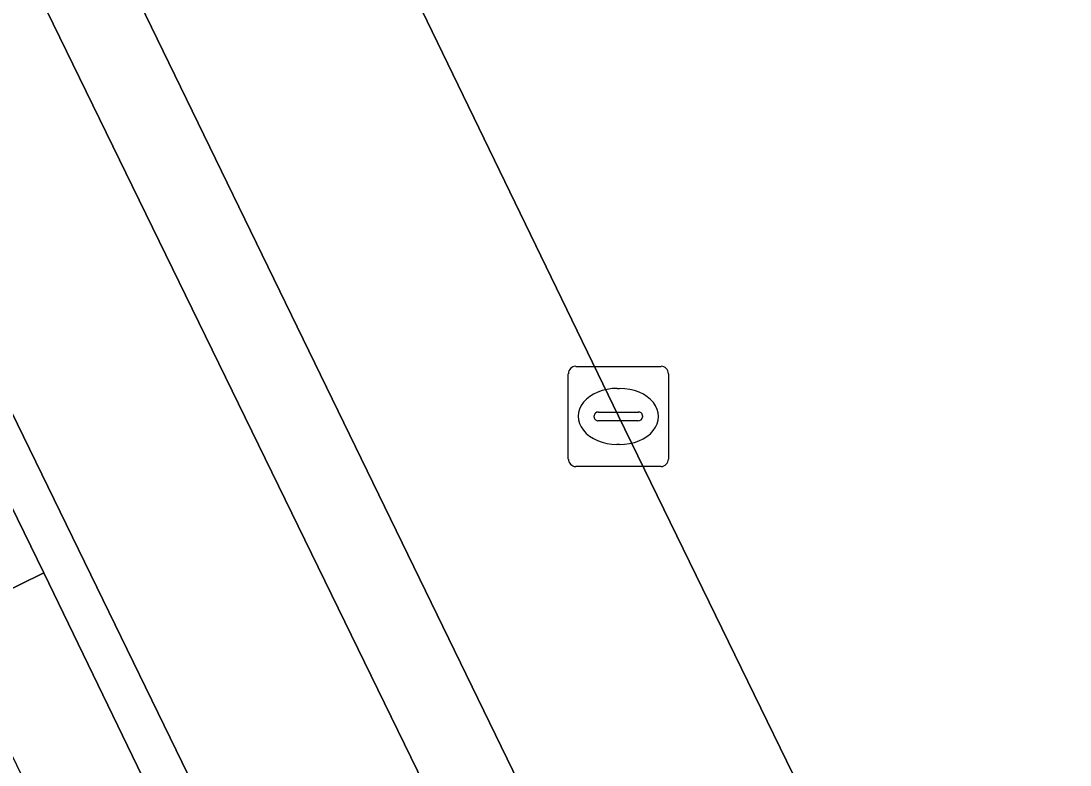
# Model space of a CAD drawing. Extents: x 160455 to 162082, y 388339 to 389736.
# Drawn here: x 160955.69 to 160966.17, y 388874.16 to 388881.59 of the extents above; entities that cross this region are included whole.
import ezdxf

# ---------------------------------------------------------------- set-up
doc = ezdxf.new("R2010")
doc.units = 0
for name, color, linetype in [('IMGEO_Fietspad_gesloten', 7, 'Continuous'), ('IMGEO_Kolk', 7, 'Continuous'), ('IMGEO_Parkeervlak_open', 7, 'Continuous'), ('IMGEO_Rijbaan_lokaal_gesloten', 7, 'Continuous'), ('IMGEO_Verkeerseiland_open', 7, 'Continuous'), ('IMGEO_Voetpad_open', 7, 'Continuous')]:
    doc.layers.add(name, color=color, linetype=linetype)

msp = doc.modelspace()

# ---------------------------------------------------------------- linework, layer by layer
at = {"layer": 'IMGEO_Fietspad_gesloten'}
msp.add_lwpolyline([(160955.877, 388881.838), (160955.343, 388882.949), (160953.268, 388887.192), (160951.4, 388886.278), (160953.466, 388882.047), (160954.001, 388880.949), (160965.786, 388856.765), (160967.666, 388857.68)], close=True, dxfattribs=at)
at = {"layer": 'IMGEO_Kolk'}
for p, q in [((160961.159, 388877.216), (160961.159, 388878.068)), ((160961.234, 388878.142), (160962.086, 388878.142)), ((160962.16, 388878.068), (160962.16, 388877.216)), ((160961.647, 388877.922), (160961.672, 388877.922)), ((160961.418, 388877.636), (160961.418, 388877.648)), ((160961.461, 388877.685), (160961.859, 388877.685)), ((160961.902, 388877.648), (160961.902, 388877.636)), ((160961.856, 388877.599), (160961.458, 388877.599)), ((160961.67, 388877.362), (160961.645, 388877.362)), ((160962.086, 388877.142), (160961.234, 388877.142))]:
    msp.add_line(p, q, dxfattribs=at)
for points in [[(160961.159, 388877.216), (160961.159, 388878.068)], [(160961.234, 388878.142), (160962.086, 388878.142)], [(160962.16, 388878.068), (160962.16, 388877.216)], [(160962.086, 388877.142), (160961.234, 388877.142)]]:
    msp.add_lwpolyline(points, dxfattribs=at)
for centre, radius, start, end in [((160961.236, 388878.066), 0.0765, 91.552, 178.448), ((160961.236, 388878.066), 0.0765, 91.552, 178.448), ((160962.084, 388878.066), 0.0765, 1.552, 88.448), ((160962.084, 388878.066), 0.0765, 1.552, 88.448), ((160961.458, 388877.645), 0.0403, 85.8775, 175.7526), ((160961.863, 388877.647), 0.0386, 1.7309, 96.639), ((160961.455, 388877.635), 0.0366, 178.938, 274.7102), ((160961.859, 388877.642), 0.043, 264.8664, 352.4533), ((160961.236, 388877.218), 0.0765, 181.552, 268.448), ((160961.236, 388877.218), 0.0765, 181.552, 268.448), ((160962.084, 388877.218), 0.0765, 271.552, 358.448), ((160962.084, 388877.218), 0.0765, 271.552, 358.448)]:
    msp.add_arc(centre, radius, start, end, dxfattribs=at)
for centre, major_axis, ratio, start_param, end_param in [((160961.646, 388877.642), (-0.387, 0.002), 0.722429, 4.712389, 7.853982), ((160961.671, 388877.642), (-0.39, 0.002), 0.717154, 1.570796, 4.712389)]:
    msp.add_ellipse(centre, major_axis=major_axis, ratio=ratio, start_param=start_param, end_param=end_param, dxfattribs=at)
at = {"layer": 'IMGEO_Parkeervlak_open'}
for points in [[(160969.497, 388861.591), (160968.187, 388864.266), (160961.661, 388877.643), (160957.06, 388887.139)], [(160956.644, 388882.253), (160965.731, 388863.567)]]:
    msp.add_lwpolyline(points, dxfattribs=at)
at = {"layer": 'IMGEO_Rijbaan_lokaal_gesloten'}
msp.add_lwpolyline([(160962.915, 388889.829), (160962.088, 388891.509), (160956.304, 388888.678), (160957.06, 388887.139), (160961.661, 388877.643), (160968.187, 388864.266), (160969.497, 388861.591), (160975.309, 388864.442), (160973.65, 388867.857), (160967.325, 388880.794)], close=True, dxfattribs=at)
at = {"layer": 'IMGEO_Verkeerseiland_open'}
for points in [[(160956.449, 388883.217), (160956.551, 388883.567), (160955.343, 388882.949), (160955.877, 388881.838), (160967.666, 388857.68), (160970.682, 388859.148), (160969.497, 388861.591)], [(160965.731, 388863.567), (160956.644, 388882.253)]]:
    msp.add_lwpolyline(points, dxfattribs=at)
at = {"layer": 'IMGEO_Voetpad_open'}
for points in [[(160968.207, 388851.798), (160967.226, 388853.81), (160965.786, 388856.765), (160954.001, 388880.949), (160953.626, 388880.772), (160955.917, 388876.08), (160957.838, 388872.115), (160956.869, 388871.643), (160958.323, 388868.654), (160959.297, 388869.127), (160961.258, 388865.103), (160963.876, 388859.674), (160967.853, 388851.597), (160972.565, 388841.887), (160978.889, 388828.943), (160979.24, 388829.116)], [(160952.64, 388880.307), (160954.941, 388875.6), (160955.917, 388876.08), (160953.626, 388880.772)], [(160955.917, 388876.08), (160954.941, 388875.6), (160956.869, 388871.643), (160957.838, 388872.115)]]:
    msp.add_lwpolyline(points, close=True, dxfattribs=at)

doc.saveas('drawing.dxf')
